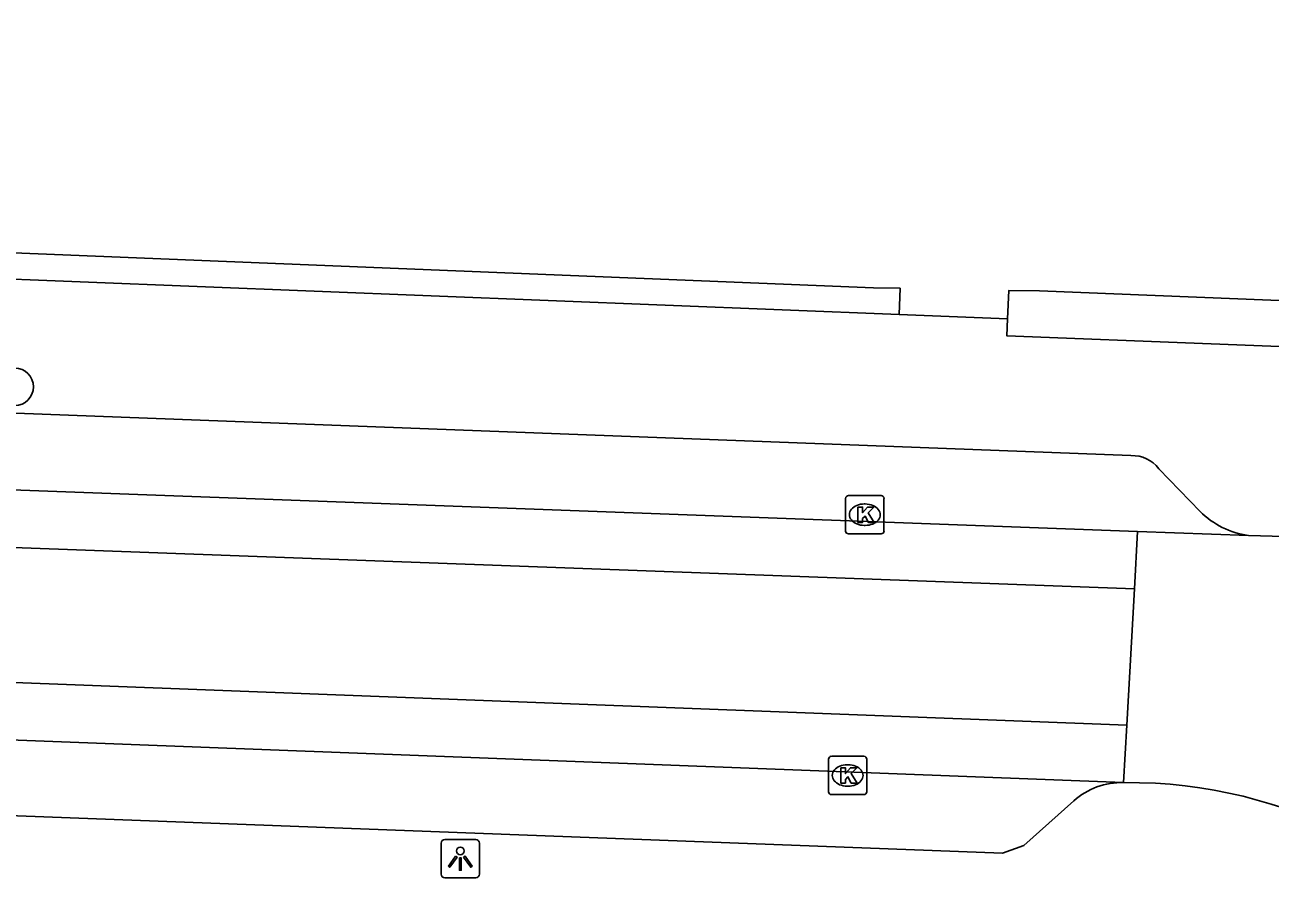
# Model space of a CAD drawing. Extents: x 160732 to 162105, y 387428 to 388479.
# Drawn here: x 161391.93 to 161424.42, y 387751.99 to 387774.3 of the extents above; entities that cross this region are included whole.
import ezdxf

# ---------------------------------------------------------------- set-up
doc = ezdxf.new("R2010")
doc.units = 0
for name, color, linetype in [('IMGEO_Boom', 7, 'Continuous'), ('IMGEO_Haag', 7, 'Continuous'), ('IMGEO_Kolk', 7, 'Continuous'), ('IMGEO_Lichtpunt', 7, 'Continuous'), ('IMGEO_Rijbaan_lokaal_gesloten', 7, 'Continuous'), ('IMGEO_Rijbaan_lokaal_open', 7, 'Continuous'), ('IMGEO_Voetpad_open', 7, 'Continuous')]:
    doc.layers.add(name, color=color, linetype=linetype)

msp = doc.modelspace()

# ---------------------------------------------------------------- linework, layer by layer
at = {"layer": 'IMGEO_Boom'}
msp.add_circle((161391.661, 387764.861), 0.489, dxfattribs=at)
at = {"layer": 'IMGEO_Haag'}
for points in [[(161387.653, 387783.133), (161388.397, 387783.128), (161387.772, 387768.513), (161414.066, 387767.444), (161414.765, 387767.434), (161414.735, 387766.75)], [(161417.568, 387766.637), (161417.601, 387767.375), (161418.401, 387767.368), (161440.604, 387766.467)]]:
    msp.add_lwpolyline(points, dxfattribs=at)
at = {"layer": 'IMGEO_Kolk'}
for p, q in [((161413.342, 387761.099), (161413.342, 387761.951)), ((161413.417, 387762.025), (161414.269, 387762.025)), ((161414.343, 387761.951), (161414.343, 387761.099)), ((161413.83, 387761.805), (161413.855, 387761.805)), ((161413.853, 387761.245), (161413.828, 387761.245)), ((161414.269, 387761.025), (161413.417, 387761.025)), ((161412.894, 387754.296), (161412.894, 387755.148)), ((161412.969, 387755.222), (161413.821, 387755.222)), ((161413.895, 387755.148), (161413.895, 387754.296)), ((161413.382, 387755.002), (161413.407, 387755.002)), ((161413.405, 387754.442), (161413.38, 387754.442)), ((161413.821, 387754.222), (161412.969, 387754.222))]:
    msp.add_line(p, q, dxfattribs=at)
for points in [[(161413.342, 387761.099), (161413.342, 387761.951)], [(161413.417, 387762.025), (161414.269, 387762.025)], [(161414.343, 387761.951), (161414.343, 387761.099)], [(161413.663, 387761.725), (161413.786, 387761.725), (161413.786, 387761.574), (161413.916, 387761.725), (161414.08, 387761.725), (161413.934, 387761.574), (161414.087, 387761.325), (161413.935, 387761.325), (161413.85, 387761.489), (161413.786, 387761.422), (161413.786, 387761.325), (161413.663, 387761.325), (161413.663, 387761.725)], [(161414.269, 387761.025), (161413.417, 387761.025)], [(161412.894, 387754.296), (161412.894, 387755.148)], [(161412.969, 387755.222), (161413.821, 387755.222)], [(161413.895, 387755.148), (161413.895, 387754.296)], [(161413.215, 387754.922), (161413.338, 387754.922), (161413.338, 387754.771), (161413.468, 387754.922), (161413.632, 387754.922), (161413.486, 387754.771), (161413.639, 387754.522), (161413.487, 387754.522), (161413.402, 387754.686), (161413.338, 387754.619), (161413.338, 387754.522), (161413.215, 387754.522), (161413.215, 387754.922)], [(161413.821, 387754.222), (161412.969, 387754.222)]]:
    msp.add_lwpolyline(points, dxfattribs=at)
for centre, start, end in [((161413.419, 387761.949), 91.552, 178.448), ((161413.419, 387761.949), 91.552, 178.448), ((161414.267, 387761.949), 1.552, 88.448), ((161414.267, 387761.949), 1.552, 88.448), ((161413.419, 387761.101), 181.552, 268.448), ((161413.419, 387761.101), 181.552, 268.448), ((161414.267, 387761.101), 271.552, 358.448), ((161414.267, 387761.101), 271.552, 358.448), ((161412.971, 387755.146), 91.552, 178.448), ((161412.971, 387755.146), 91.552, 178.448), ((161413.819, 387755.146), 1.552, 88.448), ((161413.819, 387755.146), 1.552, 88.448), ((161412.971, 387754.298), 181.552, 268.448), ((161412.971, 387754.298), 181.552, 268.448), ((161413.819, 387754.298), 271.552, 358.448), ((161413.819, 387754.298), 271.552, 358.448)]:
    msp.add_arc(centre, 0.0765, start, end, dxfattribs=at)
for centre, major_axis, ratio, start_param, end_param in [((161413.829, 387761.525), (-0.387, 0.002), 0.722429, 4.712389, 7.853982), ((161413.854, 387761.525), (-0.39, 0.002), 0.717154, 1.570796, 4.712389), ((161413.381, 387754.722), (-0.387, 0.002), 0.722429, 4.712389, 7.853982), ((161413.406, 387754.722), (-0.39, 0.002), 0.717154, 1.570796, 4.712389)]:
    msp.add_ellipse(centre, major_axis=major_axis, ratio=ratio, start_param=start_param, end_param=end_param, dxfattribs=at)
at = {"layer": 'IMGEO_Lichtpunt'}
for p, q in [((161402.789, 387752.955), (161402.789, 387752.148)), ((161402.789, 387752.955), (161402.789, 387752.148)), ((161403.691, 387753.05), (161402.883, 387753.05)), ((161403.691, 387753.05), (161402.883, 387753.05)), ((161403.785, 387752.148), (161403.785, 387752.955)), ((161403.785, 387752.148), (161403.785, 387752.955)), ((161402.883, 387752.054), (161403.691, 387752.054)), ((161402.883, 387752.054), (161403.691, 387752.054))]:
    msp.add_line(p, q, dxfattribs=at)
for points in [[(161403.163, 387752.619), (161403.202, 387752.591), (161403.014, 387752.329), (161402.976, 387752.356), (161403.163, 387752.619)], [(161403.265, 387752.571), (161403.312, 387752.571), (161403.312, 387752.249), (161403.265, 387752.249), (161403.265, 387752.571)], [(161403.375, 387752.591), (161403.413, 387752.618), (161403.6, 387752.356), (161403.561, 387752.328), (161403.375, 387752.591)]]:
    msp.add_lwpolyline(points, dxfattribs=at)
msp.add_circle((161403.288, 387752.753), 0.0994, dxfattribs=at)
for centre, start, end in [((161402.883, 387752.955), 90, 180), ((161402.883, 387752.955), 90, 180), ((161403.691, 387752.955), 0, 90), ((161403.691, 387752.955), 0, 90), ((161402.883, 387752.148), 180, 270), ((161402.883, 387752.148), 180, 270), ((161403.691, 387752.148), 270, 0), ((161403.691, 387752.148), 270, 360)]:
    msp.add_arc(centre, 0.0946, start, end, dxfattribs=at)
at = {"layer": 'IMGEO_Rijbaan_lokaal_gesloten'}
for points in [[(161315.631, 387763.473), (161420.877, 387759.591)], [(161420.96, 387761.089), (161388.757, 387762.277)], [(161420.678, 387756.031), (161310.892, 387760.243)], [(161388.329, 387755.771), (161420.595, 387754.536)]]:
    msp.add_lwpolyline(points, dxfattribs=at)
at = {"layer": 'IMGEO_Rijbaan_lokaal_open'}
for points in [[(161420.877, 387759.591), (161420.96, 387761.089)], [(161423.851, 387760.982), (161420.96, 387761.089)], [(161426.033, 387760.922), (161423.851, 387760.982)], [(161420.877, 387759.591), (161420.678, 387756.031)], [(161420.678, 387756.031), (161420.595, 387754.536)], [(161421.425, 387754.519), (161420.595, 387754.536)]]:
    msp.add_lwpolyline(points, dxfattribs=at)
msp.add_arc((161420.679, 387741.714), 12.827, 32.0209, 86.6641, dxfattribs=at)
at = {"layer": 'IMGEO_Voetpad_open'}
for points in [[(161387.252, 387767.84), (161414.735, 387766.75)], [(161414.735, 387766.75), (161417.568, 387766.637)], [(161417.568, 387766.637), (161417.548, 387766.195), (161444.206, 387765.145), (161444.218, 387765.519), (161444.231, 387765.92), (161444.244, 387766.319)], [(161420.788, 387763.065), (161391.693, 387764.177)], [(161422.591, 387761.606), (161421.518, 387762.725)], [(161419.299, 387754.058), (161417.996, 387752.891), (161417.435, 387752.698), (161391.262, 387753.69)]]:
    msp.add_lwpolyline(points, dxfattribs=at)
for centre, radius, start, end in [((161420.821, 387762.182), 0.884, 37.9144, 92.1378), ((161424.181, 387763.233), 2.275, 225.6519, 261.6553), ((161420.539, 387752.692), 1.845, 88.2644, 132.2263)]:
    msp.add_arc(centre, radius, start, end, dxfattribs=at)

doc.saveas('drawing.dxf')
